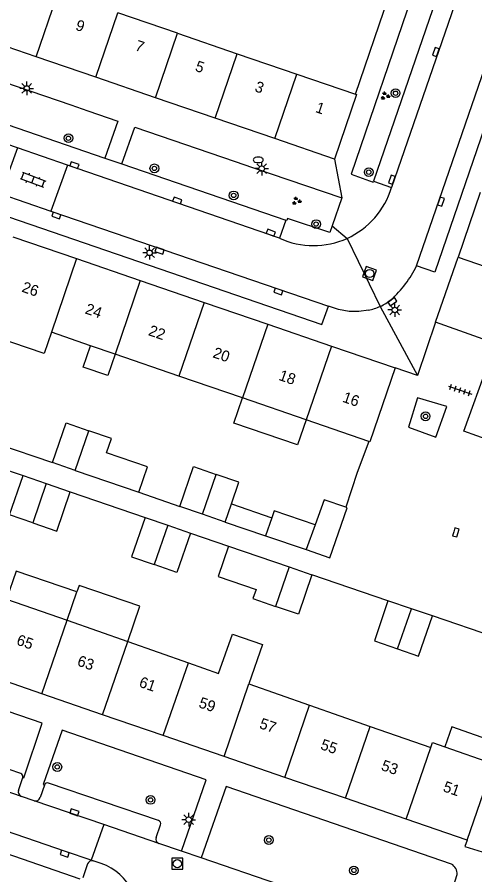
# Model space of a CAD drawing. Extents: x 131000 to 133014, y 396499 to 399001.
# Drawn here: x 131442.3 to 131484.2, y 398034.1 to 398112.6 of the extents above; entities that cross this region are included whole.
import ezdxf

# ---------------------------------------------------------------- set-up
doc = ezdxf.new("R2010")
doc.units = 0
for name, color, linetype in [('gg-afsc-erfafscheiding', 7, 'Continuous'), ('gg-afsc-muur', 7, 'Continuous'), ('gg-anno-huisnummerreeks BGT', 7, 'Continuous'), ('gg-bbg-bijgebouw', 7, 'Continuous'), ('gg-bbg-gedigitaliseerde bebouwing', 7, 'Continuous'), ('gg-bbg-gedigitaliseerde bijgebouw', 7, 'Continuous'), ('gg-bbg-hoofdgebouw', 7, 'Continuous'), ('gg-bbg-luifel en loopbrug', 7, 'Continuous'), ('gg-bbg-tussenscheiding', 7, 'Continuous'), ('gg-knt-verharding', 7, 'Continuous'), ('gg-knt-verharding nz', 7, 'Continuous'), ('gt-grn-weggrens', 7, 'Continuous'), ('gt-symb-boom', 7, 'Continuous'), ('gt-symb-brandkraan', 7, 'Continuous'), ('gt-symb-groenvak', 7, 'Continuous'), ('gt-symb-klinker verharding', 7, 'Continuous'), ('gt-symb-kolk', 7, 'Continuous'), ('gt-symb-lichtmast', 7, 'Continuous'), ('gt-symb-rioolschacht', 7, 'Continuous'), ('gt-symb-tegel verharding', 7, 'Continuous')]:
    doc.layers.add(name, color=color, linetype=linetype)

# ---------------------------------------------------------------- blocks, each defined once
blk = doc.blocks.new('gt0-BOOM')
at = {"layer": 'gt-symb-boom'}
for radius in [0.4, 0.2]:
    blk.add_circle((0, 0), radius, dxfattribs=at)
blk = doc.blocks.new('gt0-LMAST')
at = {"layer": 'gt-symb-lichtmast'}
for p, q in [((-0.182, 0.173), (-0.447, 0.438)), ((-0.005, 0.246), (-0.005, 0.621)), ((0.172, 0.173), (0.437, 0.438)), ((-0.255, -0.004), (-0.63, -0.004)), ((-0.182, -0.181), (-0.447, -0.446)), ((-0.005, -0.254), (-0.005, -0.629)), ((0.437, -0.446), (0.172, -0.181)), ((0.245, -0.004), (0.62, -0.004))]:
    blk.add_line(p, q, dxfattribs=at)
blk.add_circle((-0.005, -0.004), 0.25, dxfattribs=at)
blk = doc.blocks.new('gt0-BR')
at = {"layer": 'gt-symb-brandkraan'}
for centre, radius, start, end in [((-0.244, 0), 0.206, 107.56694, 252.43307), ((0.599, -2.664), 3, 106.89205, 107.56694), ((0, -0.691), 0.938, 73.10799, 106.89205), ((-0.599, -2.664), 3, 72.43309, 73.10799), ((0.244, 0), 0.206, 287.56695, 72.43309), ((0.599, 2.664), 3, 252.43307, 253.10797), ((0, 0.691), 0.938, 253.10797, 286.89206), ((-0.599, 2.664), 3, 286.89206, 287.56695)]:
    blk.add_arc(centre, radius, start, end, dxfattribs=at)
blk = doc.blocks.new('gt0-KOLK')
at = {"layer": 'gt-symb-kolk'}
blk.add_lwpolyline([(0, 0), (0.375, 0), (0.375, 0.4), (-0.375, 0.4), (-0.375, 0), (0, 0)], dxfattribs=at)
blk = doc.blocks.new('gt0-KL1')
at = {"layer": 'gt-symb-klinker verharding'}
for p, q in [((-1.15, 0.3), (1.15, 0.3)), ((-1, -0.3), (-1, 0.3)), ((-0.5, 0.3), (-0.5, 0.45)), ((0, -0.3), (0, 0.3)), ((0.5, 0.3), (0.5, 0.45)), ((1, -0.3), (1, 0.3)), ((-1.15, -0.3), (1.15, -0.3)), ((-0.5, -0.45), (-0.5, -0.3)), ((0.5, -0.45), (0.5, -0.3))]:
    blk.add_line(p, q, dxfattribs=at)
blk = doc.blocks.new('gt0-TEG1')
at = {"layer": 'gt-symb-tegel verharding'}
for p, q in [((-1.125, 0), (1.125, 0)), ((-0.9, -0.25), (-0.9, 0.25)), ((-0.45, -0.25), (-0.45, 0.25)), ((0, -0.25), (0, 0.25)), ((0.45, -0.25), (0.45, 0.25)), ((0.9, -0.25), (0.9, 0.25))]:
    blk.add_line(p, q, dxfattribs=at)
blk = doc.blocks.new('gt0-RS')
at = {"layer": 'gt-symb-rioolschacht'}
blk.add_lwpolyline([(-0.5, -0.5), (0.5, -0.5), (0.5, 0.5), (-0.5, 0.5)], close=True, dxfattribs=at)
blk.add_circle((0, 0), 0.375, dxfattribs=at)
blk = doc.blocks.new('gt0-GRVAK')
at = {"layer": 'gt-symb-groenvak'}
for p, q in [((-0.11, 0.189), (-0.228, 0.24)), ((-0.182, 0.153), (0.088, 0.153)), ((-0.091, 0.211), (-0.156, 0.322)), ((-0.047, 0.214), (-0.047, 0.393)), ((-0.004, 0.211), (0.061, 0.322)), ((0.015, 0.189), (0.133, 0.24)), ((0.262, -0.052), (0.197, 0.059)), ((0.305, -0.049), (0.305, 0.13)), ((0.349, -0.052), (0.414, 0.059)), ((-0.245, -0.228), (-0.363, -0.177)), ((-0.318, -0.264), (-0.047, -0.264)), ((-0.226, -0.206), (-0.291, -0.095)), ((-0.183, -0.203), (-0.183, -0.024)), ((-0.139, -0.206), (-0.074, -0.095)), ((-0.12, -0.228), (-0.002, -0.177)), ((0.243, -0.074), (0.125, -0.023)), ((0.17, -0.11), (0.441, -0.11)), ((0.368, -0.074), (0.486, -0.023))]:
    blk.add_line(p, q, dxfattribs=at)

msp = doc.modelspace()

# ---------------------------------------------------------------- linework, layer by layer
at = {"layer": 'gg-afsc-erfafscheiding'}
for p, q in [((131473.239, 398105.548), (131477.137, 398116.938)), ((131438.01, 398074.402), (131445.508, 398071.827)), ((131435.917, 398073.023), (131442.836, 398070.645)), ((131473.41, 398070.927), (131472.363, 398067.74)), ((131447.143, 398069.164), (131453.986, 398066.812)), ((131453.415, 398069.112), (131457.165, 398067.824)), ((131458.143, 398065.383), (131461.621, 398064.188)), ((131476.197, 398059.178), (131469.258, 398061.57)), ((131487.238, 398055.415), (131480.301, 398057.808))]:
    msp.add_line(p, q, dxfattribs=at)
at = {"layer": 'gg-afsc-muur'}
msp.add_line((131474.474, 398073.771), (131473.41, 398070.927), dxfattribs=at)
at = {"layer": 'gg-bbg-bijgebouw'}
for p, q in [((131478.362, 398058.455), (131476.197, 398059.178)), ((131480.301, 398057.808), (131478.362, 398058.455))]:
    msp.add_line(p, q, dxfattribs=at)
msp.add_lwpolyline([(131470.888, 398063.119), (131472.475, 398067.701), (131472.363, 398067.74)], dxfattribs=at)
at = {"layer": 'gg-bbg-gedigitaliseerde bebouwing'}
for p, q in [((131456.971, 398111.121), (131451.515, 398112.992)), ((131456.971, 398111.121), (131462.428, 398109.249)), ((131462.428, 398109.249), (131467.885, 398107.378)), ((131467.885, 398107.378), (131473.239, 398105.548)), ((131448.992, 398082.528), (131445.415, 398083.757)), ((131451.242, 398081.755), (131448.992, 398082.528)), ((131457.07, 398079.752), (131451.242, 398081.755)), ((131462.898, 398077.749), (131457.07, 398079.752)), ((131468.725, 398075.747), (131462.898, 398077.749)), ((131474.474, 398073.771), (131468.725, 398075.747)), ((131441.317, 398059.343), (131446.863, 398057.4)), ((131446.863, 398057.4), (131452.408, 398055.458)), ((131452.408, 398055.458), (131457.954, 398053.516)), ((131457.954, 398053.516), (131460.726, 398052.545)), ((131463.499, 398051.574), (131469.045, 398049.631)), ((131469.045, 398049.631), (131474.591, 398047.689)), ((131474.591, 398047.689), (131480.136, 398045.747)), ((131481.426, 398045.82), (131485.769, 398044.298))]:
    msp.add_line(p, q, dxfattribs=at)
for points in [[(131445.415, 398083.757), (131444.744, 398081.806), (131438.916, 398083.805), (131439.587, 398085.76)], [(131460.726, 398052.545), (131461.982, 398056.13), (131464.738, 398055.184), (131463.499, 398051.574)], [(131480.136, 398045.747), (131480.3, 398046.214), (131481.426, 398045.82)]]:
    msp.add_lwpolyline(points, dxfattribs=at)
at = {"layer": 'gg-bbg-gedigitaliseerde bijgebouw'}
for p, q in [((131447.587, 398071.113), (131445.508, 398071.827)), ((131447.587, 398071.113), (131453.415, 398069.112)), ((131442.836, 398070.645), (131444.951, 398069.917)), ((131444.951, 398069.917), (131447.143, 398069.164)), ((131461.322, 398066.395), (131461.893, 398068.056)), ((131459.244, 398067.109), (131457.165, 398067.824)), ((131453.986, 398066.812), (131456.065, 398066.097)), ((131461.322, 398066.395), (131459.244, 398067.109)), ((131456.065, 398066.097), (131458.143, 398065.383)), ((131469.546, 398066.151), (131468.726, 398063.866)), ((131461.621, 398064.188), (131467.178, 398062.278)), ((131468.726, 398063.866), (131470.888, 398063.119)), ((131467.178, 398062.278), (131469.258, 398061.57))]:
    msp.add_line(p, q, dxfattribs=at)
for points in [[(131445.508, 398071.827), (131446.76, 398075.468), (131448.838, 398074.754)], [(131453.415, 398069.112), (131454.211, 398071.431), (131450.462, 398072.717), (131450.917, 398074.04), (131448.838, 398074.754)], [(131457.165, 398067.824), (131458.417, 398071.464), (131460.495, 398070.75)], [(131443.713, 398066.312), (131441.598, 398067.039), (131442.836, 398070.645)], [(131461.893, 398068.056), (131462.574, 398070.036), (131460.495, 398070.75)], [(131443.713, 398066.312), (131445.905, 398065.558), (131447.143, 398069.164)], [(131472.363, 398067.74), (131470.367, 398068.436), (131469.546, 398066.151)], [(131453.986, 398066.812), (131452.748, 398063.207), (131454.826, 398062.493)], [(131458.143, 398065.383), (131456.905, 398061.778), (131454.826, 398062.493)], [(131461.621, 398064.188), (131460.672, 398061.421), (131464.149, 398060.225), (131463.861, 398059.388), (131465.939, 398058.674)], [(131469.258, 398061.57), (131468.018, 398057.96), (131465.939, 398058.674)], [(131476.197, 398059.178), (131474.983, 398055.522), (131477.077, 398054.789)], [(131477.077, 398054.789), (131479.007, 398054.113), (131480.301, 398057.808)]]:
    msp.add_lwpolyline(points, dxfattribs=at)
at = {"layer": 'gg-bbg-hoofdgebouw'}
for p, q in [((131444.034, 398108.964), (131438.577, 398110.834)), ((131449.492, 398107.093), (131444.034, 398108.964)), ((131454.949, 398105.222), (131449.492, 398107.093)), ((131460.406, 398103.351), (131454.949, 398105.222)), ((131473.332, 398105.516), (131471.32, 398099.61)), ((131473.239, 398105.548), (131473.332, 398105.516)), ((131465.863, 398101.481), (131460.406, 398103.351)), ((131471.32, 398099.61), (131465.863, 398101.481)), ((131484.667, 398096.565), (131482.627, 398090.63)), ((131441.902, 398092.501), (131447.73, 398090.499)), ((131447.73, 398090.499), (131453.558, 398088.497)), ((131480.577, 398084.669), (131482.627, 398090.63)), ((131453.558, 398088.497), (131459.386, 398086.495)), ((131459.386, 398086.495), (131465.214, 398084.494)), ((131465.214, 398084.494), (131471.042, 398082.492)), ((131471.042, 398082.492), (131476.87, 398080.49)), ((131444.547, 398050.67), (131438.99, 398052.581)), ((131450.103, 398048.758), (131444.547, 398050.67)), ((131455.659, 398046.847), (131450.103, 398048.758)), ((131461.215, 398044.936), (131455.659, 398046.847)), ((131466.771, 398043.024), (131461.215, 398044.936)), ((131472.328, 398041.113), (131466.771, 398043.024)), ((131477.884, 398039.201), (131472.328, 398041.113)), ((131483.456, 398037.284), (131477.884, 398039.201))]:
    msp.add_line(p, q, dxfattribs=at)
for points in [[(131487.196, 398082.45), (131487.161, 398082.348), (131480.577, 398084.669)], [(131476.87, 398080.49), (131474.554, 398073.744), (131474.474, 398073.771)], [(131483.456, 398037.284), (131485.869, 398044.264), (131485.769, 398044.298)]]:
    msp.add_lwpolyline(points, dxfattribs=at)
at = {"layer": 'gg-bbg-luifel en loopbrug'}
for p, q in [((131461.893, 398068.056), (131465.592, 398066.787)), ((131461.322, 398066.395), (131465.024, 398065.131)), ((131465.592, 398066.787), (131465.024, 398065.131)), ((131465.024, 398065.131), (131468.726, 398063.866)), ((131446.863, 398057.4), (131447.754, 398059.998))]:
    msp.add_line(p, q, dxfattribs=at)
for points in [[(131451.242, 398081.755), (131450.573, 398079.805), (131448.323, 398080.577), (131448.992, 398082.528)], [(131468.725, 398075.747), (131467.935, 398073.446), (131462.108, 398075.445), (131462.898, 398077.749)], [(131469.546, 398066.151), (131465.813, 398067.432), (131465.592, 398066.787)], [(131447.754, 398059.998), (131442.196, 398061.905), (131441.317, 398059.343)], [(131452.408, 398055.458), (131453.513, 398058.678), (131447.956, 398060.585), (131447.754, 398059.998)], [(131486.396, 398046.12), (131482.063, 398047.638), (131481.426, 398045.82)]]:
    msp.add_lwpolyline(points, dxfattribs=at)
at = {"layer": 'gg-bbg-tussenscheiding'}
for p, q in [((131444.034, 398108.964), (131446.057, 398114.864)), ((131449.492, 398107.093), (131451.515, 398112.992)), ((131454.949, 398105.222), (131456.971, 398111.121)), ((131460.406, 398103.351), (131462.428, 398109.249)), ((131465.863, 398101.481), (131467.885, 398107.378)), ((131447.73, 398090.499), (131445.415, 398083.757)), ((131482.627, 398090.63), (131489.232, 398088.362)), ((131453.558, 398088.497), (131451.242, 398081.755)), ((131459.386, 398086.495), (131457.07, 398079.752)), ((131465.214, 398084.494), (131462.898, 398077.749)), ((131471.042, 398082.492), (131468.725, 398075.747)), ((131447.587, 398071.113), (131448.838, 398074.754)), ((131459.244, 398067.109), (131460.495, 398070.75)), ((131444.951, 398069.917), (131443.713, 398066.312)), ((131456.065, 398066.097), (131454.826, 398062.493)), ((131467.178, 398062.278), (131465.939, 398058.674)), ((131477.077, 398054.789), (131478.362, 398058.455)), ((131444.547, 398050.67), (131446.863, 398057.4)), ((131450.103, 398048.758), (131452.408, 398055.458)), ((131455.659, 398046.847), (131457.954, 398053.516)), ((131461.215, 398044.936), (131463.499, 398051.574)), ((131466.771, 398043.024), (131469.045, 398049.631)), ((131472.328, 398041.113), (131474.591, 398047.689)), ((131477.884, 398039.201), (131480.136, 398045.747))]:
    msp.add_line(p, q, dxfattribs=at)
at = {"layer": 'gg-knt-verharding'}
for p, q in [((131478.482, 398114.718), (131472.847, 398098.227)), ((131480.631, 398114.281), (131474.884, 398097.592)), ((131436.269, 398104.521), (131450.312, 398099.701)), ((131448.755, 398104.019), (131451.509, 398103.073)), ((131451.509, 398103.073), (131450.312, 398099.701)), ((131451.862, 398099.169), (131453.054, 398102.542)), ((131442.314, 398100.627), (131440.791, 398096.422)), ((131450.312, 398099.701), (131451.862, 398099.169)), ((131446.881, 398099.055), (131445.379, 398094.849)), ((131451.862, 398099.169), (131466.882, 398094.014)), ((131463.827, 398098.83), (131471.998, 398096.048)), ((131474.884, 398097.592), (131476.539, 398097.014)), ((131471.998, 398096.048), (131471.107, 398093.493)), ((131466.882, 398094.014), (131466.301, 398092.368)), ((131442.621, 398043.379), (131426.56, 398048.903)), ((131448.065, 398033.716), (131411.143, 398046.397)), ((131442.397, 398041.837), (131442.801, 398043.008)), ((131444.783, 398042.313), (131444.396, 398041.168)), ((131455.215, 398039.065), (131445.17, 398042.508)), ((131443.838, 398040.88), (131442.682, 398041.282)), ((131450.206, 398038.711), (131449.072, 398035.44)), ((131455.261, 398036.981), (131450.206, 398038.711)), ((131455, 398037.521), (131455.41, 398038.686)), ((131457.321, 398036.271), (131455.261, 398036.981)), ((131459.137, 398035.652), (131457.321, 398036.271)), ((131448.739, 398035.106), (131448.308, 398033.824)), ((131449.072, 398035.44), (131449.245, 398035.389)), ((131449.973, 398035.14), (131449.245, 398035.389)), ((131466.232, 398033.209), (131459.137, 398035.652))]:
    msp.add_line(p, q, dxfattribs=at)
for points in [[(131486.544, 398112.254), (131488.205, 398111.648), (131480.492, 398089.268), (131478.841, 398089.854)], [(131437.433, 398107.889), (131447.186, 398104.562), (131448.755, 398104.019)], [(131453.054, 398102.542), (131462.225, 398099.392), (131463.827, 398098.83)], [(131433.197, 398099.025), (131432.602, 398097.371), (131470.153, 398084.468), (131470.769, 398086.145)], [(131472.847, 398098.227), (131474.85, 398097.494), (131474.884, 398097.592)], [(131471.107, 398093.493), (131470.913, 398092.899), (131467.025, 398094.184), (131466.953, 398093.99), (131466.882, 398094.014)], [(131474.423, 398085.794), (131473.549, 398085.654), (131472.665, 398085.674), (131471.7, 398085.839), (131470.769, 398086.145)], [(131483.175, 398074.714), (131485.383, 398080.884), (131487.733, 398080.023), (131485.538, 398073.869), (131483.175, 398074.714)], [(131481.592, 398076.978), (131478.912, 398077.758), (131478.085, 398075.065), (131480.608, 398074.164), (131481.592, 398076.978)], [(131442.801, 398043.008), (131442.897, 398042.967), (131444.571, 398047.988), (131427.823, 398053.711), (131426.084, 398048.746), (131426.178, 398048.709)], [(131457.321, 398036.271), (131459.583, 398042.811), (131446.394, 398047.355), (131444.682, 398042.358), (131444.783, 398042.313)], [(131482.023, 398035.085), (131461.406, 398042.196), (131459.137, 398035.652)], [(131476.091, 398029.818), (131476.603, 398031.434), (131481.11, 398029.894), (131481.295, 398030.392), (131481.896, 398030.201), (131482.651, 398032.385), (131482.052, 398032.593), (131482.56, 398034.132)]]:
    msp.add_lwpolyline(points, dxfattribs=at)
for centre, radius, start, end in [((131469.404, 398099.134), 7.444, 294.41102, 343.45093), ((131469.404, 398099.139), 7.448, 245.38135, 294.39611), ((131469.405, 398094.45), 10.496, 312.56165, 334.03264), ((131473.571, 398090.516), 4.799, 280.22983, 293.95359), ((131473.568, 398090.518), 4.801, 293.97425, 307.69629), ((131442.504, 398043.093), 0.309, 343.96507, 67.79795), ((131445.079, 398042.207), 0.315, 73.20132, 160.28356), ((131442.842, 398041.715), 0.461, 164.64001, 249.72221), ((131443.965, 398041.318), 0.456, 253.81497, 340.78418), ((131455.123, 398038.778), 0.301, 342.19971, 72.253), ((131455.409, 398037.385), 0.43, 161.63474, 249.95731), ((131449.15, 398034.964), 0.435, 77.45696, 160.97861), ((131448.332, 398030.41), 5.007, 341.01257, 70.86375), ((131481.522, 398034.175), 1.039, 357.63866, 61.16244)]:
    msp.add_arc(centre, radius, start, end, dxfattribs=at)
at = {"layer": 'gg-knt-verharding nz'}
for p, q in [((131482.303, 398113.682), (131476.539, 398097.014)), ((131478.841, 398089.854), (131486.544, 398112.254)), ((131446.881, 398099.055), (131442.314, 398100.627)), ((131466.301, 398092.368), (131446.881, 398099.055)), ((131440.791, 398096.422), (131445.379, 398094.849)), ((131445.379, 398094.849), (131470.769, 398086.145)), ((131450.206, 398038.711), (131443.838, 398040.88))]:
    msp.add_line(p, q, dxfattribs=at)
for points in [[(131442.314, 398100.627), (131430.056, 398104.848), (131411.637, 398111.115)], [(131449.072, 398035.44), (131446.706, 398036.232), (131411.18, 398048.459)], [(131442.682, 398041.282), (131432.89, 398044.668), (131425.204, 398047.277)]]:
    msp.add_lwpolyline(points, dxfattribs=at)
at = {"layer": 'gt-grn-weggrens'}
for p, q in [((131471.32, 398099.61), (131471.998, 398096.048)), ((131471.107, 398093.493), (131472.48, 398092.356)), ((131472.48, 398092.356), (131475.519, 398086.131)), ((131475.519, 398086.131), (131478.91, 398079.8)), ((131480.577, 398084.669), (131478.91, 398079.8)), ((131478.91, 398079.8), (131476.87, 398080.49))]:
    msp.add_line(p, q, dxfattribs=at)
msp.add_lwpolyline([(131483.456, 398037.284), (131483.25, 398036.7), (131485.637, 398035.968)], dxfattribs=at)

# ---------------------------------------------------------------- block references
at = {"layer": 'gt-symb-boom'}
for p in [(131476.915, 398105.638), (131446.98, 398101.518), (131454.843, 398098.76), (131474.459, 398098.412), (131462.099, 398096.288), (131469.644, 398093.664), (131479.661, 398076.067), (131445.961, 398043.975), (131454.5, 398040.958), (131465.318, 398037.29), (131473.1, 398034.506)]:
    msp.add_blockref('gt0-BOOM', p, dxfattribs=at)
at = {"layer": 'gt-symb-brandkraan'}
msp.add_blockref('gt0-BR', (131464.347, 398099.538), dxfattribs=at)
at = {"layer": 'gt-symb-groenvak'}
for p in [(131475.959, 398105.39), (131467.839, 398095.774)]:
    msp.add_blockref('gt0-GRVAK', p, dxfattribs=at)
at = {"layer": 'gt-symb-klinker verharding', "rotation": -20.663302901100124}
msp.add_blockref('gt0-KL1', (131443.735, 398097.715), dxfattribs=at)
at = {"layer": 'gt-symb-kolk'}
for p, rotation in [((131480.785, 398109.346), 70.73158503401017), ((131447.462, 398098.863), -18.96025108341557), ((131476.765, 398097.656), 71.03974891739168), ((131456.867, 398095.626), -18.960251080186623), ((131480.881, 398095.772), -109.03307980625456), ((131445.939, 398094.632), 160.966920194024), ((131465.437, 398092.685), -20.120165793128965), ((131455.382, 398091.412), 161.14816421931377), ((131466.258, 398087.673), 161.03974891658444), ((131476.503, 398086.719), -145.30847117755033), ((131482.242, 398065.495), -106.02410965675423), ((131447.466, 398039.636), -18.654413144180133), ((131446.706, 398036.232), 160.98833601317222)]:
    msp.add_blockref('gt0-KOLK', p, dxfattribs=dict(at, rotation=rotation))
at = {"layer": 'gt-symb-lichtmast'}
for p in [(131443.174, 398106.075), (131464.669, 398098.737), (131454.408, 398091.034), (131476.851, 398085.806), (131457.988, 398039.156)]:
    msp.add_blockref('gt0-LMAST', p, dxfattribs=at)
at = {"layer": 'gt-symb-rioolschacht', "rotation": -110.12016579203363}
msp.add_blockref('gt0-RS', (131474.536, 398089.14), dxfattribs=at)
at = {"layer": 'gt-symb-rioolschacht'}
msp.add_blockref('gt0-RS', (131456.939, 398035.119), dxfattribs=at)
at = {"layer": 'gt-symb-tegel verharding', "rotation": -18.724868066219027}
msp.add_blockref('gt0-TEG1', (131482.818, 398078.469), dxfattribs=at)

# ---------------------------------------------------------------- texts
at = {"layer": 'gg-anno-huisnummerreeks BGT'}
for s, rotation, p in [('9', 341.1, (131447.551, 398111.458)), ('7', 341.1, (131453.005, 398109.588)), ('5', 341.1, (131458.5, 398107.704)), ('3', 341.1, (131463.956, 398105.834)), ('1', 341.1, (131469.515, 398103.929)), ('26', 341, (131442.637, 398087.491)), ('24', 341, (131448.431, 398085.501)), ('22', 341, (131454.228, 398083.509)), ('20', 341, (131460.121, 398081.485)), ('18', 341, (131466.156, 398079.413)), ('16', 341, (131471.984, 398077.411)), ('65', 341, (131442.155, 398055.194)), ('63', 341, (131447.713, 398053.282)), ('61', 341, (131453.369, 398051.336)), ('59', 341, (131458.824, 398049.46)), ('57', 341, (131464.377, 398047.549)), ('55', 341, (131469.971, 398045.625)), ('53', 341, (131475.528, 398043.713)), ('51', 341, (131481.185, 398041.767))]:
    msp.add_text(s, height=1, rotation=rotation, dxfattribs=at).set_placement(p)

doc.saveas('drawing.dxf')
